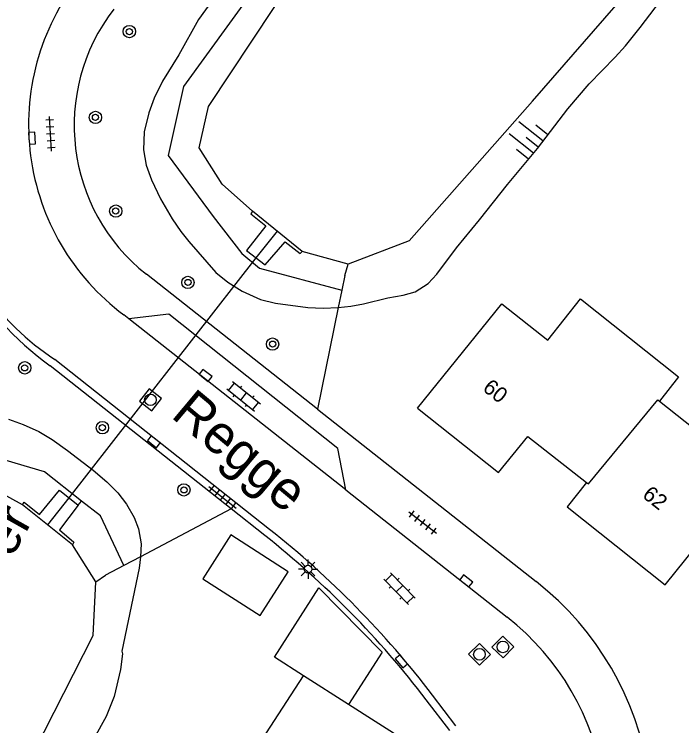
# Model space of a CAD drawing. Extents: x 131000 to 133013, y 393000 to 396501.
# Drawn here: x 131349.95 to 131393.03, y 395422.9 to 395468.84 of the extents above; entities that cross this region are included whole.
import ezdxf

# ---------------------------------------------------------------- set-up
doc = ezdxf.new("R2010")
doc.units = 0
for name, color, linetype in [('gg-afsc-erfafscheiding', 7, 'Continuous'), ('gg-anno-huisnummerreeks BGT', 7, 'Continuous'), ('gg-anno-naam water', 7, 'Continuous'), ('gg-anno-openbare ruimte label', 7, 'Continuous'), ('gg-bbg-gedigitaliseerde bebouwing', 7, 'Continuous'), ('gg-bbg-gedigitaliseerde bijgebouw', 7, 'Continuous'), ('gg-bbg-hoofdgebouw', 7, 'Continuous'), ('gg-bbg-luifel en loopbrug', 7, 'Continuous'), ('gg-bbg-tussenscheiding', 7, 'Continuous'), ('gg-knt-BGT kruinlijn', 7, 'Continuous'), ('gg-knt-verharding', 7, 'Continuous'), ('gg-knt-verharding nz', 7, 'Continuous'), ('gg-kntw-beschoeiing', 7, 'Continuous'), ('gg-kwrk-duiker nz buis', 7, 'Continuous'), ('gg-kwrk-uitstroombak niveau min 01', 7, 'Continuous'), ('gt-grn-groengrens', 7, 'Continuous'), ('gt-grn-vlakafsluiter', 7, 'Continuous'), ('gt-symb-boom', 7, 'Continuous'), ('gt-symb-klinker verharding', 7, 'Continuous'), ('gt-symb-kolk', 7, 'Continuous'), ('gt-symb-lichtmast', 7, 'Continuous'), ('gt-symb-rioolschacht', 7, 'Continuous'), ('gt-symb-talud symbool', 7, 'Continuous'), ('gt-symb-tegel verharding', 7, 'Continuous')]:
    doc.layers.add(name, color=color, linetype=linetype)

# ---------------------------------------------------------------- blocks, each defined once
blk = doc.blocks.new('gt0-KL1')
at = {"layer": 'gt-symb-klinker verharding'}
for p, q in [((-1.15, 0.3), (1.15, 0.3)), ((-1, -0.3), (-1, 0.3)), ((-0.5, 0.3), (-0.5, 0.45)), ((0, -0.3), (0, 0.3)), ((0.5, 0.3), (0.5, 0.45)), ((1, -0.3), (1, 0.3)), ((-1.15, -0.3), (1.15, -0.3)), ((-0.5, -0.45), (-0.5, -0.3)), ((0.5, -0.45), (0.5, -0.3))]:
    blk.add_line(p, q, dxfattribs=at)
blk = doc.blocks.new('gt0-KOLK')
at = {"layer": 'gt-symb-kolk'}
blk.add_lwpolyline([(0, 0), (0.375, 0), (0.375, 0.4), (-0.375, 0.4), (-0.375, 0), (0, 0)], dxfattribs=at)
blk = doc.blocks.new('gt0-RS')
at = {"layer": 'gt-symb-rioolschacht'}
blk.add_lwpolyline([(-0.5, -0.5), (0.5, -0.5), (0.5, 0.5), (-0.5, 0.5)], close=True, dxfattribs=at)
blk.add_circle((0, 0), 0.375, dxfattribs=at)
blk = doc.blocks.new('gt0-TEG1')
at = {"layer": 'gt-symb-tegel verharding'}
for p, q in [((-1.125, 0), (1.125, 0)), ((-0.9, -0.25), (-0.9, 0.25)), ((-0.45, -0.25), (-0.45, 0.25)), ((0, -0.25), (0, 0.25)), ((0.45, -0.25), (0.45, 0.25)), ((0.9, -0.25), (0.9, 0.25))]:
    blk.add_line(p, q, dxfattribs=at)
blk = doc.blocks.new('gt0-TALUD_1')
at = {"layer": 'gt-symb-talud symbool'}
for p, q in [((-1, -1), (-1, 0)), ((-0.5, -2), (-0.5, 0)), ((0, -1), (0, 0)), ((0.5, -2), (0.5, 0)), ((1, -1), (1, 0))]:
    blk.add_line(p, q, dxfattribs=at)
blk = doc.blocks.new('gt0-BOOM')
at = {"layer": 'gt-symb-boom'}
for radius in [0.4, 0.2]:
    blk.add_circle((0, 0), radius, dxfattribs=at)
blk = doc.blocks.new('gt0-LMAST')
at = {"layer": 'gt-symb-lichtmast'}
for p, q in [((-0.005, 0.246), (-0.005, 0.621)), ((-0.182, 0.173), (-0.447, 0.438)), ((0.172, 0.173), (0.437, 0.438)), ((-0.255, -0.004), (-0.63, -0.004)), ((-0.182, -0.181), (-0.447, -0.446)), ((-0.005, -0.254), (-0.005, -0.629)), ((0.437, -0.446), (0.172, -0.181)), ((0.245, -0.004), (0.62, -0.004))]:
    blk.add_line(p, q, dxfattribs=at)
blk.add_circle((-0.005, -0.004), 0.25, dxfattribs=at)

msp = doc.modelspace()

# ---------------------------------------------------------------- linework, layer by layer
at = {"layer": 'gg-afsc-erfafscheiding'}
for p, q in [((131371.286, 395451.968), (131371.094, 395451.022)), ((131371.094, 395451.022), (131370.867, 395449.907)), ((131370.867, 395449.907), (131369.53, 395443.335)), ((131363.949, 395436.905), (131358.113, 395433.814)), ((131358.113, 395433.814), (131357.034, 395433.243)), ((131357.034, 395433.243), (131355.847, 395432.614))]:
    msp.add_line(p, q, dxfattribs=at)
at = {"layer": 'gg-bbg-gedigitaliseerde bebouwing'}
for points in [[(131375.979, 395443.406), (131381.43, 395450.15), (131384.38, 395447.8), (131386.5, 395450.46), (131392.83, 395445.42), (131391.6, 395443.86)], [(131391.6, 395443.86), (131394.91, 395441.24), (131397.63, 395444.69), (131403.76, 395439.84), (131399.263, 395434.265)], [(131366.988, 395416.632), (131363.795, 395418.702), (131368.62, 395426.132)]]:
    msp.add_lwpolyline(points, dxfattribs=at)
at = {"layer": 'gg-bbg-gedigitaliseerde bijgebouw'}
msp.add_lwpolyline([(131365.828, 395430.014), (131367.64, 395432.843), (131363.934, 395435.216), (131362.123, 395432.387), (131365.828, 395430.014)], dxfattribs=at)
at = {"layer": 'gg-bbg-hoofdgebouw'}
for p, q in [((131371.525, 395424.272), (131368.62, 395426.132)), ((131375.198, 395421.92), (131371.525, 395424.272))]:
    msp.add_line(p, q, dxfattribs=at)
for points in [[(131375.979, 395443.406), (131381.215, 395439.25), (131383.095, 395441.58), (131386.889, 395438.605)], [(131386.889, 395438.605), (131385.635, 395437.034), (131391.958, 395431.997), (131394.627, 395435.314)]]:
    msp.add_lwpolyline(points, dxfattribs=at)
at = {"layer": 'gg-bbg-luifel en loopbrug'}
msp.add_line((131368.62, 395426.132), (131366.751, 395427.329), dxfattribs=at)
msp.add_lwpolyline([(131366.751, 395427.329), (131369.621, 395431.811), (131373.691, 395427.655), (131371.525, 395424.272)], dxfattribs=at)
at = {"layer": 'gg-bbg-tussenscheiding'}
msp.add_lwpolyline([(131386.889, 395438.605), (131387.01, 395438.51), (131391.48, 395443.95), (131391.6, 395443.86)], dxfattribs=at)
at = {"layer": 'gg-knt-BGT kruinlijn'}
for points in [[(131363.369, 395470.632), (131361.85, 395468.504), (131360.578, 395466.214), (131359.531, 395464.51), (131358.981, 395463.408), (131358.636, 395462.466), (131358.35, 395461.242), (131358.3, 395460.079), (131358.478, 395459.099), (131358.809, 395458.146), (131359.384, 395456.911), (131360.138, 395455.618), (131360.71, 395454.801), (131361.22, 395454.161), (131362.956, 395452.163), (131363.736, 395451.538), (131364.658, 395450.961), (131365.851, 395450.417), (131366.823, 395450.185), (131368.895, 395449.91), (131369.894, 395449.87), (131370.867, 395449.907)], [(131370.867, 395449.907), (131371.677, 395449.982), (131372.492, 395450.129), (131374.065, 395450.53), (131375.065, 395450.691), (131375.834, 395450.907), (131376.661, 395451.458), (131377.232, 395452.058), (131378.498, 395453.753), (131379.976, 395455.556), (131381.779, 395457.847), (131383.729, 395460.178), (131385.678, 395462.727), (131387.064, 395464.343), (131388.729, 395466.056), (131389.4, 395466.799), (131390.356, 395467.972), (131391.942, 395470.09)], [(131349.587, 395442.692), (131350.531, 395442.357), (131351.546, 395441.887), (131352.402, 395441.37), (131353.389, 395440.674), (131355.054, 395439.391), (131355.935, 395438.639), (131356.638, 395437.928), (131357.2, 395437.214), (131357.698, 395436.343), (131357.971, 395435.622), (131358.147, 395434.635), (131358.113, 395433.814)], [(131358.113, 395433.814), (131358.014, 395433.067), (131356.892, 395427.716), (131356.943, 395427.545), (131356.816, 395426.533), (131356.405, 395424.798), (131355.883, 395423.499), (131355.116, 395422.095), (131352.136, 395417.208), (131348.258, 395411.43), (131345.989, 395407.762), (131343.174, 395403.46), (131341.408, 395400.649), (131338.555, 395395.666), (131336.935, 395392.342), (131336.073, 395390.839), (131333.834, 395387.565), (131332.905, 395385.921), (131326.796, 395372.757)]]:
    msp.add_lwpolyline(points, dxfattribs=at)
at = {"layer": 'gg-knt-verharding'}
for p, q in [((131369.53, 395443.335), (131358.486, 395452.049)), ((131357.35, 395449.17), (131357.02, 395449.43)), ((131366.431, 395435.578), (131352.572, 395446.549)), ((131363.949, 395436.905), (131352.279, 395446.144)), ((131369.53, 395443.335), (131383.64, 395432.203)), ((131371.352, 395438.127), (131381.771, 395429.911)), ((131366.121, 395435.186), (131363.949, 395436.905)), ((131378.455, 395422.898), (131376.946, 395424.875)), ((131378.058, 395422.595), (131376.548, 395424.572))]:
    msp.add_line(p, q, dxfattribs=at)
msp.add_lwpolyline([(131371.352, 395438.127), (131370.84, 395440.795), (131359.936, 395449.466), (131357.35, 395449.17)], dxfattribs=at)
for centre, radius, start, end in [((131366.207, 395461.698), 15.327, 141.9234, 233.1718), ((131366.077, 395461.669), 12.255, 142.2917, 231.7242), ((131362.31, 395461.232), 17.618, 194.7499, 236.4476), ((131363.872, 395462.265), 19.857, 209.7066, 234.2789), ((131329.04, 395388.327), 60.256, 37.34034, 51.64436), ((131329.042, 395388.332), 59.751, 37.33851, 51.6431), ((131371.383, 395416.671), 19.786, 326.9196, 51.7227), ((131371.34, 395416.689), 16.841, 326.7912, 51.7309)]:
    msp.add_arc(centre, radius, start, end, dxfattribs=at)
at = {"layer": 'gg-knt-verharding nz'}
msp.add_line((131371.352, 395438.127), (131357.35, 395449.17), dxfattribs=at)
at = {"layer": 'gg-kntw-beschoeiing'}
for p, q in [((131371.51, 395452.705), (131368.539, 395453.522)), ((131355.211, 395432.195), (131353.707, 395434.588))]:
    msp.add_line(p, q, dxfattribs=at)
for points in [[(131383.403, 395463.224), (131400.04, 395482.328), (131413.193, 395497.945), (131414.579, 395499.385), (131415.274, 395500)], [(131365.323, 395456.128), (131363.373, 395457.862), (131361.895, 395460.219), (131362.483, 395462.891), (131369.531, 395473.509), (131377.951, 395484.579)], [(131383.403, 395463.224), (131375.451, 395454.2), (131371.51, 395452.705)], [(131350.479, 395437.164), (131348.013, 395438.509), (131345.876, 395438.665), (131343.244, 395437.664), (131341.533, 395436.084), (131341.055, 395435.345)], [(131351.256, 395421.287), (131355.042, 395428.716), (131355.211, 395432.195)]]:
    msp.add_lwpolyline(points, dxfattribs=at)
at = {"layer": 'gg-kwrk-duiker nz buis'}
msp.add_lwpolyline([(131366.931, 395454.825), (131365.551, 395453.118), (131353.475, 395437.622), (131352.093, 395435.876)], dxfattribs=at)
at = {"layer": 'gg-kwrk-uitstroombak niveau min 01'}
for p, q in [((131368.539, 395453.522), (131365.323, 395456.128)), ((131353.707, 395434.588), (131350.479, 395437.164))]:
    msp.add_line(p, q, dxfattribs=at)
for points in [[(131365.323, 395456.128), (131365.231, 395455.961), (131366.2, 395455.17), (131364.95, 395453.589), (131366.151, 395452.647), (131367.435, 395454.149), (131368.404, 395453.38), (131368.539, 395453.522)], [(131350.479, 395437.164), (131350.592, 395437.337), (131351.593, 395436.543), (131352.87, 395438.112), (131354.08, 395437.131)], [(131354.08, 395437.131), (131352.867, 395435.54), (131353.793, 395434.76), (131353.707, 395434.588)]]:
    msp.add_lwpolyline(points, dxfattribs=at)
at = {"layer": 'gt-grn-groengrens'}
msp.add_line((131354.08, 395437.131), (131354.297, 395437.408), dxfattribs=at)
for points in [[(131440.763, 395519.287), (131440.187, 395519.369), (131436.56, 395523.636), (131433.275, 395525.076), (131426.56, 395525.188), (131417.95, 395523.578), (131409.506, 395519.802), (131401.976, 395514.122), (131380.172, 395490.767), (131360.883, 395464.179), (131359.897, 395459.725), (131362.783, 395455.778), (131364.642, 395453.389), (131365.791, 395452.445), (131371.094, 395451.022)], [(131354.297, 395437.408), (131351.903, 395439.283), (131348.458, 395440.308), (131344.23, 395440.296), (131341.708, 395438.694), (131339.831, 395436.841), (131339.515, 395436.341)], [(131357.034, 395433.243), (131355.525, 395436.447), (131354.297, 395437.408)]]:
    msp.add_lwpolyline(points, dxfattribs=at)
at = {"layer": 'gt-grn-vlakafsluiter'}
for p, q in [((131371.286, 395451.968), (131371.51, 395452.705)), ((131355.211, 395432.195), (131355.847, 395432.614))]:
    msp.add_line(p, q, dxfattribs=at)

# ---------------------------------------------------------------- block references
at = {"layer": 'gt-symb-boom'}
for p in [(131357.384, 395467.717), (131355.195, 395462.176), (131356.506, 395456.129), (131361.163, 395451.521), (131366.627, 395447.54), (131350.631, 395446.006), (131355.644, 395442.144), (131360.905, 395438.127)]:
    msp.add_blockref('gt0-BOOM', p, dxfattribs=at)
at = {"layer": 'gt-symb-klinker verharding'}
for p, rotation in [((131364.758, 395444.165), -38.54346272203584), ((131374.818, 395431.749), 134.43273358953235)]:
    msp.add_blockref('gt0-KL1', p, dxfattribs=dict(at, rotation=rotation))
at = {"layer": 'gt-symb-kolk'}
for p, rotation in [((131350.905, 395460.821), -86.21640974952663), ((131362.177, 395445.364), -38.01566048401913), ((131359.087, 395441.389), 141.581944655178), ((131379, 395432.095), -38.05096838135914), ((131375.092, 395427.186), 130.010957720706)]:
    msp.add_blockref('gt0-KOLK', p, dxfattribs=dict(at, rotation=rotation))
at = {"layer": 'gt-symb-lichtmast'}
msp.add_blockref('gt0-LMAST', (131368.919, 395433.017), dxfattribs=at)
at = {"layer": 'gt-symb-rioolschacht'}
for p, rotation in [((131358.746, 395443.943), -38.22155685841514), ((131381.492, 395427.985), -44.51376743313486), ((131379.978, 395427.509), -45.48623256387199)]:
    msp.add_blockref('gt0-RS', p, dxfattribs=dict(at, rotation=rotation))
at = {"layer": 'gt-symb-talud symbool', "xscale": 0.9999864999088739, "yscale": 0.9999864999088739, "rotation": -128.4629470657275}
msp.add_blockref('gt0-TALUD_1', (131383.767, 395460.284), dxfattribs=at)
at = {"layer": 'gt-symb-tegel verharding'}
for p, rotation in [((131352.293, 395461.109), 93.55488866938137), ((131363.402, 395437.644), -38.33752289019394), ((131376.318, 395436.018), -37.8900628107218)]:
    msp.add_blockref('gt0-TEG1', p, dxfattribs=dict(at, rotation=rotation))

# ---------------------------------------------------------------- texts
at = {"layer": 'gg-anno-huisnummerreeks BGT'}
for s, p in [('60', (131380.122, 395444.587)), ('62', (131390.429, 395437.689))]:
    msp.add_text(s, height=1, rotation=321.5, dxfattribs=at).set_placement(p)
at = {"layer": 'gg-anno-naam water'}
msp.add_text('Hierdensebeekvijver', height=2.5, rotation=60.6672, dxfattribs=at).set_placement((131336.386, 395409.841))
at = {"layer": 'gg-anno-openbare ruimte label'}
msp.add_text('Regge', height=2.5, rotation=320.1, dxfattribs=at).set_placement((131359.995, 395442.861))

doc.saveas('drawing.dxf')
